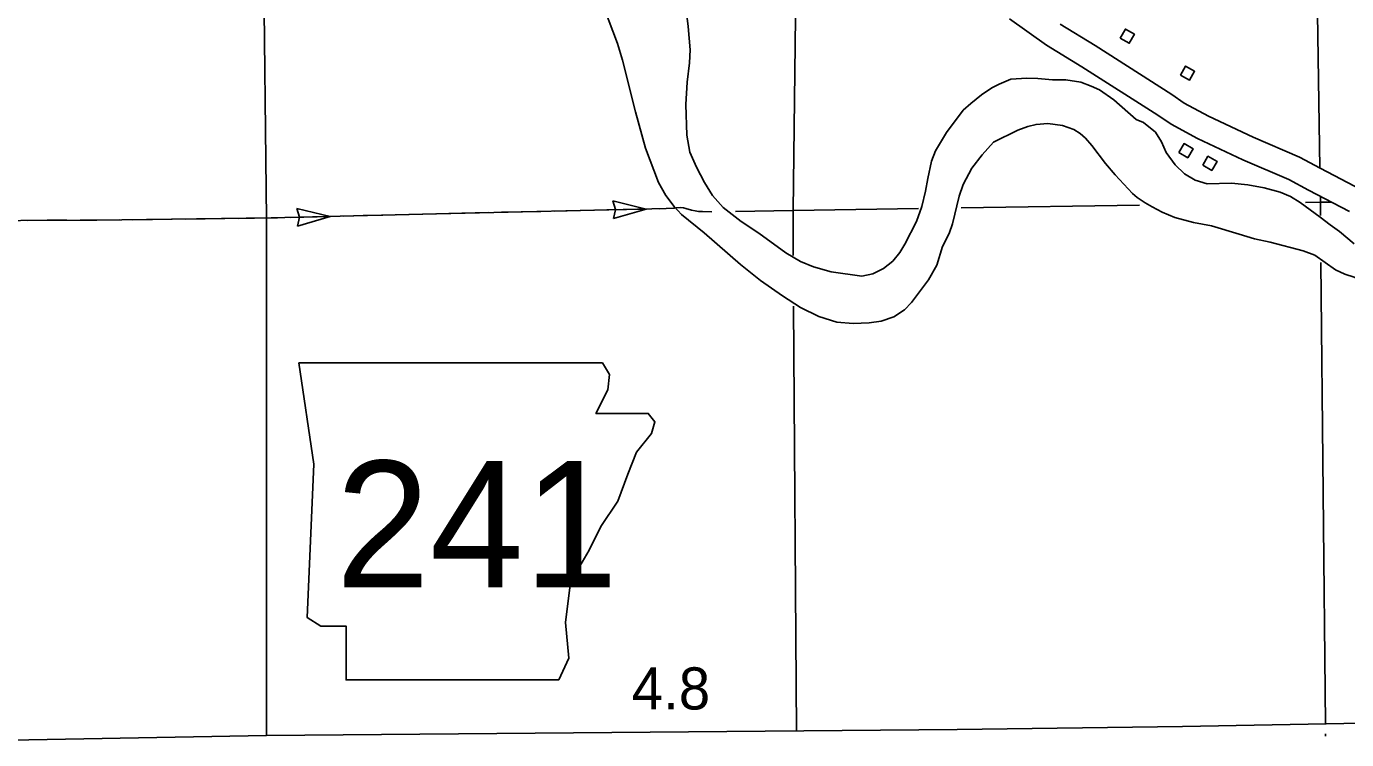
# Model space of a CAD drawing. Extents: x 1084508 to 1142749, y 1057638 to 1093403.
# Drawn here: x 1100641 to 1104795, y 1060567 to 1062811 of the extents above; entities that cross this region are included whole.
import ezdxf

# ---------------------------------------------------------------- set-up
doc = ezdxf.new("R2010")
doc.units = 0
for name, color, linetype in [('Level 10', 7, 'Continuous'), ('Level 15', 7, 'Continuous'), ('Level 21', 7, 'Continuous'), ('Level 35', 7, 'Continuous'), ('Level 43', 7, 'Continuous'), ('Level 48', 7, 'Continuous'), ('Level 5', 7, 'Continuous'), ('Level 56', 7, 'Continuous')]:
    doc.layers.add(name, color=color, linetype=linetype)

msp = doc.modelspace()

# ---------------------------------------------------------------- linework, layer by layer
at = {"layer": 'Level 10'}
msp.add_lwpolyline([(1105919.4, 1060634.4), (1105777, 1060631.7), (1104899.7, 1060619.8), (1104278.3, 1060607.8), (1103569.6, 1060598.7), (1101396.1, 1060579.7), (1099728.2, 1060548.7), (1098074.7, 1060513.9)], dxfattribs=at)
at = {"layer": 'Level 15'}
for points in [[(1104803.3, 1062228.5), (1104674.6, 1062295.5), (1104612.6, 1062329.3), (1104468, 1062391.6), (1104325.4, 1062458.8), (1104242.3, 1062503.3), (1104201, 1062532), (1103961.9, 1062684.3), (1103850.7, 1062752.6), (1103734.4, 1062835.5)], [(1103894, 1062818.1), (1104003.5, 1062750.9), (1104244.5, 1062597.3), (1104283.4, 1062570.3), (1104360.7, 1062529), (1104500.3, 1062463.2), (1104647, 1062399.9), (1104711.5, 1062364.7), (1104841.2, 1062297.2)]]:
    msp.add_lwpolyline(points, dxfattribs=at)
at = {"layer": 'Level 21'}
msp.add_lwpolyline([(1101498.1, 1061752.6), (1101545.9, 1061434), (1101524.6, 1060950.8), (1101567.1, 1060924.2), (1101646.8, 1060924.2), (1101646.8, 1060754.3), (1102315.9, 1060754.3), (1102347.7, 1060823.4), (1102337.1, 1060934.9), (1102353, 1061062.3), (1102411.4, 1061163.2), (1102448.6, 1061237.6), (1102501.7, 1061317.2), (1102533.6, 1061402.2), (1102560.1, 1061471.2), (1102607.9, 1061529.6), (1102618.5, 1061566.8), (1102597.3, 1061593.3), (1102432.7, 1061593.3), (1102469.9, 1061667.7), (1102475.2, 1061715.5), (1102453.1, 1061752.2)], close=True, dxfattribs=at)
at = {"layer": 'Level 35'}
for points in [[(1102444.9, 1062905.1), (1102500.8, 1062757.8), (1102516.8, 1062705), (1102557.3, 1062542.3), (1102588.6, 1062428), (1102630.1, 1062320), (1102652.5, 1062279.4), (1102679, 1062244.1), (1102702.3, 1062218.9), (1102773.4, 1062161.2), (1102888.2, 1062062.2), (1102950.2, 1062012), (1103020.3, 1061963), (1103077, 1061927), (1103134.7, 1061898), (1103191, 1061880.2), (1103242.6, 1061876), (1103292.4, 1061878), (1103330.5, 1061883.4), (1103370.1, 1061897.3), (1103404, 1061919.7), (1103425.4, 1061942), (1103478.9, 1062013.6), (1103505, 1062059.6), (1103523.3, 1062118.9), (1103544.8, 1062159.7), (1103554.6, 1062190.2), (1103575.8, 1062277.2), (1103588.1, 1062314.2), (1103615.9, 1062364.7), (1103648, 1062407.5), (1103683.4, 1062446.6), (1103760.3, 1062485), (1103791.6, 1062496), (1103818, 1062502.8), (1103855.2, 1062505.6), (1103900.6, 1062499.6), (1103936.9, 1062487.2), (1103956.3, 1062474.5), (1103973.2, 1062459.2), (1103993.3, 1062436.4), (1104035.8, 1062379.7), (1104066.1, 1062344.2), (1104121.2, 1062285.5), (1104136.2, 1062272.9), (1104160.7, 1062256), (1104183.2, 1062243.7)], [(1103701.7, 1062629.7), (1103678, 1062617.7), (1103646, 1062595.9), (1103612.5, 1062569.1), (1103588.3, 1062547.4), (1103536.2, 1062477.7), (1103500.9, 1062419.9), (1103488.5, 1062386.8), (1103476.9, 1062333.2), (1103470.3, 1062293.3), (1103458.5, 1062244.1), (1103441.9, 1062197.2), (1103405, 1062125.6), (1103388.8, 1062099.8), (1103367, 1062072.2), (1103338.1, 1062049), (1103304.6, 1062032.2), (1103269.1, 1062025.1), (1103172.6, 1062038.7), (1103117.6, 1062054.7), (1103076.4, 1062071.9), (1103030.4, 1062098.9), (1102945.1, 1062160.1), (1102889.9, 1062197.4), (1102832.9, 1062241.9), (1102799.3, 1062278.9), (1102774.8, 1062319.7), (1102748.9, 1062368.3), (1102727.9, 1062415.2), (1102719.4, 1062468.9), (1102715.5, 1062565.2), (1102720.4, 1062636.1), (1102727.7, 1062696.4), (1102729.4, 1062738), (1102723.3, 1062810.6), (1102714.6, 1062879.4)], [(1104818.1, 1062126.6), (1104772.6, 1062165.9), (1104742.8, 1062186.6), (1104712, 1062210.8), (1104648.6, 1062257.2), (1104617.7, 1062276.1), (1104585.2, 1062289.2), (1104535.7, 1062303.5), (1104483.5, 1062313), (1104432.2, 1062317.5), (1104356.3, 1062315.9), (1104317.8, 1062327.5), (1104284.4, 1062347.5), (1104255, 1062375.9), (1104227, 1062414.9), (1104211.9, 1062447.9), (1104193.1, 1062478), (1104156, 1062508.8), (1104132.1, 1062518.5), (1104062.1, 1062580.7), (1104017.5, 1062611.5), (1103991.3, 1062623.3), (1103958.8, 1062635.5), (1103911.4, 1062643.3), (1103869.4, 1062642.8), (1103823.1, 1062646.9), (1103788.5, 1062648), (1103737.8, 1062645.6), (1103701.7, 1062629.7)], [(1104183.2, 1062243.7), (1104214.6, 1062227.1), (1104254.2, 1062209.6), (1104313.5, 1062194.4), (1104369.8, 1062183.5), (1104456.9, 1062157.9), (1104504.6, 1062142.3), (1104554.6, 1062132.7), (1104658.3, 1062104.9), (1104694.9, 1062091.6), (1104759.9, 1062044.7), (1104789.1, 1062031.1), (1104818.3, 1062022.6), (1104880.7, 1061993.4), (1104996.9, 1061913.6), (1105117.4, 1061814.6), (1105136.3, 1061795.5), (1105154.9, 1061771.2), (1105184.5, 1061744.9)]]:
    msp.add_lwpolyline(points, dxfattribs=at)
at = {"layer": 'Level 43'}
for p, q in [((1101597, 1062213.3), (1101492.3, 1062238.5)), ((1101492.3, 1062238.5), (1101500.4, 1062211)), ((1102591.1, 1062236.6), (1102486.5, 1062262.1)), ((1102486.5, 1062262.1), (1102494.5, 1062234.6)), ((1102591.1, 1062236.6), (1102487.7, 1062206.4)), ((1101597, 1062213.3), (1101493.7, 1062182.8)), ((1101493.7, 1062182.8), (1101500.4, 1062210.6)), ((1102487.7, 1062206.4), (1102494.5, 1062234.3))]:
    msp.add_line(p, q, dxfattribs=at)
for points in [[(1099712.3, 1062178.2), (1100047.9, 1062189.8), (1100382.4, 1062199.8), (1100862.4, 1062201.7), (1101410.7, 1062208.5), (1101931.8, 1062221.8), (1102654.1, 1062238), (1102676.4, 1062238.9), (1102685.4, 1062240.6), (1102699.2, 1062241.1), (1102708.7, 1062239.9), (1102715.9, 1062238.7), (1102734, 1062233.4), (1102745.5, 1062230.5), (1102755.9, 1062229), (1102768.4, 1062228.6), (1102797.4, 1062227.6)], [(1102466.9, 1062233.8), (1102591.1, 1062236.6)], [(1102632.6, 1062237.5), (1102654.1, 1062238), (1102676.4, 1062238.9), (1102680, 1062239.6)], [(1100644.2, 1062200.8), (1100706.3, 1062201.1)], [(1100706.3, 1062201.1), (1100768.5, 1062201.3)], [(1100809.9, 1062201.5), (1100862.4, 1062201.7), (1100934.2, 1062202.6)], [(1100975.6, 1062203.1), (1101099.9, 1062204.6)], [(1101141.3, 1062205.2), (1101265.6, 1062206.7)], [(1101307.1, 1062207.2), (1101410.7, 1062208.5), (1101431.3, 1062209.1)], [(1101472.8, 1062210.1), (1101597, 1062213.3)], [(1101638.4, 1062214.3), (1101700.6, 1062215.9)], [(1101700.6, 1062215.9), (1101762.7, 1062217.5)], [(1101804.1, 1062218.6), (1101928.4, 1062221.7)], [(1101969.8, 1062222.7), (1102094.1, 1062225.4)], [(1102135.5, 1062226.4), (1102259.8, 1062229.2)], [(1102301.2, 1062230.1), (1102425.4, 1062232.9)]]:
    msp.add_lwpolyline(points, dxfattribs=at)
at = {"layer": 'Level 5'}
for points in [[(1100552.1, 1065514.1), (1101351.7, 1065521.7), (1101377.5, 1063889.1), (1101396.7, 1062206.1), (1101396.6, 1060579.7)], [(1103073.5, 1063885.5), (1103053, 1062231.8), (1103053.9, 1062090.6)], [(1104710.7, 1062365.1), (1104687.8, 1063895.9)], [(1102871.9, 1062229), (1103053, 1062231.8), (1103447.3, 1062238.1)], [(1103582, 1062240.3), (1104142.9, 1062249.2)], [(1104665.8, 1062257.6), (1104712.3, 1062258.3), (1104745.2, 1062258.7)], [(1104712.7, 1062216.6), (1104712.1, 1062275.9)], [(1104728.2, 1060616.5), (1104714.1, 1062068.3)], [(1103054.9, 1061931.1), (1103063.7, 1060594.3)], [(1104728.6, 1060577.3), (1104728.5, 1060584.3)]]:
    msp.add_lwpolyline(points, dxfattribs=at)
at = {"layer": 'Level 56'}
for points in [[(1104082.3, 1062774.7), (1104098.7, 1062802.9), (1104127, 1062786.5), (1104110.6, 1062758.2)], [(1104271.8, 1062658.2), (1104288.2, 1062686.4), (1104316.5, 1062670), (1104300.1, 1062641.7)], [(1104266.7, 1062414.5), (1104283.2, 1062442.8), (1104311.5, 1062426.3), (1104295.1, 1062398.1)], [(1104342.2, 1062374.5), (1104358.6, 1062402.8), (1104387, 1062386.3), (1104370.5, 1062358.1)]]:
    msp.add_lwpolyline(points, close=True, dxfattribs=at)

# ---------------------------------------------------------------- texts
at = {"layer": 'Level 21'}
msp.add_text('241', height=397.75, dxfattribs=at).set_placement((1101614.3, 1061046.2))
at = {"layer": 'Level 48'}
msp.add_text('4.8', height=132.58, dxfattribs=at).set_placement((1102545.8, 1060661.4))

doc.saveas('drawing.dxf')
